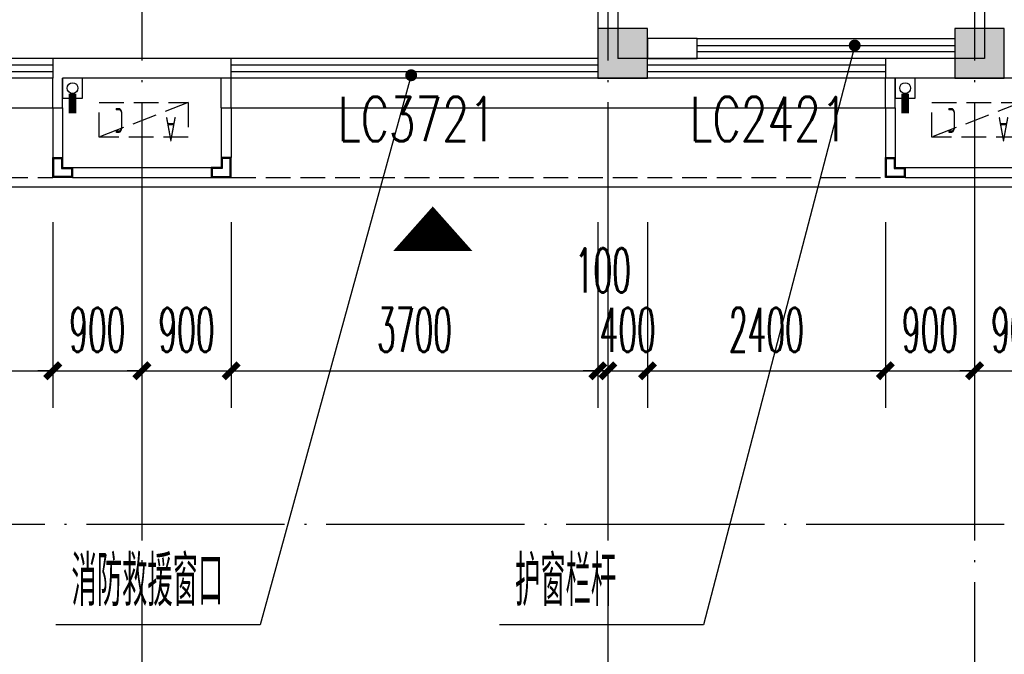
# Model space of a CAD drawing. Extents: x 1779708 to 7299578, y -1121471 to 88434.
# Tile 392 of 656: x 4582534 to 4592467, y -979652 to -973253. Entities that reach past the tile are written whole.
import ezdxf

# ---------------------------------------------------------------- set-up
doc = ezdxf.new("R2010")
doc.units = 0
doc.header["$LTSCALE"] = 1000
doc.header["$MEASUREMENT"] = 0
doc.linetypes.add('DASH', pattern=[0.35, 0.25, -0.1])
doc.linetypes.add('DOTE', pattern=[2.42, 2, -0.2, 0.02, -0.2])
doc.layers.get('0').update_dxf_attribs({"linetype": 'CONTINUOUS'})
doc.layers.get('Defpoints').update_dxf_attribs({"linetype": 'CONTINUOUS'})
for name, color, linetype in [('11111111111111111111111111111', 50, 'DASH'), ('DIM_LEAD', 3, 'CONTINUOUS'), ('DIM_污水', 3, 'CONTINUOUS'), ('DOTE', 1, 'DOTE'), ('GGSignatureLayer', 7, 'CONTINUOUS'), ('P_PS_DIM', 1, 'CONTINUOUS'), ('PIPE-雨水', 4, 'CONTINUOUS'), ('PUB_DIM', 3, 'CONTINUOUS'), ('PUB_TEXT', 7, 'CONTINUOUS'), ('WALL', 255, 'CONTINUOUS'), ('WINDOW', 2, 'CONTINUOUS'), ('WINDOW_TEXT', 7, 'CONTINUOUS'), ('修改', 6, 'CONTINUOUS'), ('墙柱', 2, 'CONTINUOUS'), ('室外构件', 4, 'CONTINUOUS'), ('看线', 3, 'CONTINUOUS'), ('空调机位表示', 70, 'CONTINUOUS')]:
    doc.layers.add(name, color=color, linetype=linetype)
doc.styles.add('_TCH_DIM', font='SIMPLEX.shx', dxfattribs={"width": 0.7, "bigfont": 'GBCBIG.shx'})
doc.styles.add('_TCH_DIM_T3', font='SIMPLEX.shx', dxfattribs={"width": 0.494118, "bigfont": 'GBCBIG.shx'})
doc.styles.add('_TCH_WINDOW', font='SIMPLEX', dxfattribs={"height": 3.5, "bigfont": 'GBCBIG'})
doc.styles.get("Standard").update_dxf_attribs({"font": 'GBENOR', "bigfont": 'GBCBIG'})
doc.dimstyles.new('_TCH_ARCH&&150', dxfattribs={"dimtxt": 446.25, "dimasz": 150, "dimexe": 375, "dimexo": 450, "dimgap": 189.375, "dimtad": 1, "dimdec": 0, "dimzin": 0, "dimdsep": 46, "dimtxsty": '_TCH_DIM_T3', "dimblk": 'ARCHTICK', "dimcen": 0.09, "dimdle": 225, "dimclrt": 7, "dimazin": 2, "dimtfac": 1, "dimtdec": 0, "dimtix": 1, "dimtmove": 2, "dimatfit": 3, "dimfxl": 250, "dimtolj": 1, "dimtzin": 0, "dimarcsym": 0})

# ---------------------------------------------------------------- blocks, each defined once
blk = doc.blocks.new('A$C159220C3')
at = {"layer": 'DOTE'}
for p, q in [((17600, 149200), (17600, 7200)), ((22300, 149200), (22300, 7200)), ((26000, 149200), (26000, 7200)), ((86800, 96200), (7200, 96200)), ((86800, 91700), (7200, 91700))]:
    blk.add_line(p, q, dxfattribs=at)
blk = doc.blocks.new('A$C46E9187A')
at = {"layer": '空调机位表示', "linetype": 'DASH'}
blk.add_lwpolyline([(0, 0), (0, 350), (900, 350), (900, 0)], close=True, dxfattribs=at)
blk.add_lwpolyline([(0, 0), (900, 350)], dxfattribs=at)
at = {"layer": '空调机位表示', "width": 0.6}
for s, p in [('A', (117.7, 145)), ('C', (650.6, 55.4))]:
    blk.add_text(s, height=250, dxfattribs=at).set_placement(p)
blk = doc.blocks.new('A$C66903B95')
at = {"layer": '墙柱'}
h = blk.add_hatch(color=256, dxfattribs=at)
h.paths.add_polyline_path([(24950, 51000), (25450, 51000), (25450, 50500), (24950, 50500)])
h.paths.add_polyline_path([(66900, 12800), (67500, 12800), (67500, 13400), (66900, 13400)])
h.paths.add_polyline_path([(16600, 12800), (17100, 12800), (17100, 13300), (16600, 13300)])
h.paths.add_polyline_path([(27130, 15100), (27130, 15400), (26330, 15400), (26330, 15100)])
h.paths.add_polyline_path([(54500, 0), (55000, 0), (55000, 500), (54500, 500)])
h.paths.add_polyline_path([(16600, 51000), (17100, 51000), (17100, 50500), (16600, 50500)])
h.paths.add_polyline_path([(42000, 41700), (42600, 41700), (42600, 41200), (42000, 41200)])
h.paths.add_polyline_path([(58500, 32900), (59100, 32900), (59100, 32400), (58500, 32400)])
h.paths.add_polyline_path([(13000, 44800), (13500, 44800), (13500, 44200), (13000, 44200)])
h.paths.add_polyline_path([(66700, 37100), (67200, 37100), (67200, 36600), (66700, 36600)])
h.paths.add_polyline_path([(20700, 19400), (21200, 19400), (21200, 19900), (20700, 19900)])
h.paths.add_polyline_path([(20700, 26000), (21200, 26000), (21200, 26500), (20700, 26500)])
h.paths.add_polyline_path([(13000, 31800), (13500, 31800), (13500, 32400), (13000, 32400)])
h.paths.add_polyline_path([(20700, 38200), (21200, 38200), (21200, 37700), (20700, 37700)])
h.paths.add_polyline_path([(13000, 51000), (13500, 51000), (13500, 50500), (13000, 50500)])
h.paths.add_polyline_path([(74900, 12800), (75600, 12800), (75600, 13400), (74900, 13400)])
h.paths.add_polyline_path([(54900, 24500), (54400, 24500), (54400, 25000), (54900, 25000)])
h.paths.add_polyline_path([(74900, 41700), (75600, 41700), (75600, 41200), (74900, 41200)])
h.paths.add_polyline_path([(500, 44750), (1000, 44750), (1000, 44250), (500, 44250)])
h.paths.add_polyline_path([(500, 31850), (1000, 31850), (1000, 32350), (500, 32350)])
h.paths.add_polyline_path([(8400, 12800), (8900, 12800), (8900, 13300), (8400, 13300)])
h.paths.add_polyline_path([(66900, 24400), (67500, 24400), (67500, 25000), (66900, 25000)])
h.paths.add_polyline_path([(74900, 25000), (75600, 25000), (75600, 24400), (74900, 24400)])
h.paths.add_polyline_path([(58500, 25000), (59100, 25000), (59100, 24400), (58500, 24400)])
h.paths.add_polyline_path([(66700, 32900), (67200, 32900), (67200, 32400), (66700, 32400)])
h.paths.add_polyline_path([(54400, 32900), (54900, 32900), (54900, 32400), (54400, 32400)])
h.paths.add_polyline_path([(50150, 12800), (50650, 12800), (50650, 13300), (50150, 13300)])
h.paths.add_polyline_path([(46200, 51000), (46700, 51000), (46700, 50500), (46200, 50500)])
h.paths.add_polyline_path([(42500, 38200), (42000, 38200), (42000, 37700), (42500, 37700)])
h.paths.add_polyline_path([(42500, 51000), (42000, 51000), (42000, 50500), (42500, 50500)])
h.paths.add_polyline_path([(24900, 38200), (25400, 38200), (25400, 37700), (24900, 37700)])
h.paths.add_polyline_path([(20700, 31850), (21200, 31850), (21200, 32350), (20700, 32350)])
h.paths.add_polyline_path([(13000, 37600), (13500, 37600), (13500, 38200), (13000, 38200)])
h.paths.add_polyline_path([(16600, 26000), (17100, 26000), (17100, 26500), (16600, 26500)])
h.paths.add_polyline_path([(8200, 26000), (8700, 26000), (8700, 26500), (8200, 26500)])
h.paths.add_polyline_path([(500, 26000), (1000, 26000), (1000, 26500), (500, 26500)])
h.paths.add_polyline_path([(16500, 19300), (17100, 19300), (17100, 19900), (16500, 19900)])
h.paths.add_polyline_path([(8400, 19300), (8900, 19300), (8900, 19900), (8400, 19900)])
h.paths.add_polyline_path([(74900, 38500), (75600, 38500), (75600, 38000), (74900, 38000)])
h.paths.add_polyline_path([(75100, 51000), (75600, 51000), (75600, 50500), (75100, 50500)])
h.paths.add_polyline_path([(66850, 41800), (67550, 41800), (67550, 41200), (66850, 41200)])
h.paths.add_polyline_path([(66850, 51000), (67550, 51000), (67550, 50500), (66850, 50500)])
h.paths.add_polyline_path([(58450, 41800), (59150, 41800), (59150, 41200), (58450, 41200)])
h.paths.add_polyline_path([(58550, 51000), (59050, 51000), (59050, 50500), (58550, 50500)])
h.paths.add_polyline_path([(50150, 38200), (50650, 38200), (50650, 37700), (50150, 37700)])
h.paths.add_polyline_path([(50100, 41700), (50700, 41700), (50700, 41200), (50100, 41200)])
h.paths.add_polyline_path([(50150, 51000), (50650, 51000), (50650, 50500), (50150, 50500)])
h.paths.add_polyline_path([(33100, 38200), (33600, 38200), (33600, 37700), (33100, 37700)])
h.paths.add_polyline_path([(33000, 41700), (33600, 41700), (33600, 41200), (33000, 41200)])
h.paths.add_polyline_path([(24900, 41700), (25500, 41700), (25500, 41200), (24900, 41200)])
h.paths.add_polyline_path([(500, 38200), (1000, 38200), (1000, 37700), (500, 37700)])
h.paths.add_polyline_path([(16500, 41800), (17100, 41800), (17100, 41200), (16500, 41200)])
h.paths.add_polyline_path([(33100, 51000), (33600, 51000), (33600, 50500), (33100, 50500)])
h.paths.add_polyline_path([(500, 51000), (1000, 51000), (1000, 50500), (500, 50500)])
h.paths.add_polyline_path([(74900, 9300), (75600, 9300), (75600, 9800), (74900, 9800)])
h.paths.add_polyline_path([(74900, 0), (75600, 0), (75600, 500), (74900, 500)])
h.paths.add_polyline_path([(66900, 9300), (67500, 9300), (67500, 9800), (66900, 9800)])
h.paths.add_polyline_path([(66950, 0), (67450, 0), (67450, 500), (66950, 500)])
h.paths.add_polyline_path([(58500, 12800), (59100, 12800), (59100, 13400), (58500, 13400)])
h.paths.add_polyline_path([(58500, 9300), (59100, 9300), (59100, 9800), (58500, 9800)])
h.paths.add_polyline_path([(58550, 0), (59050, 0), (59050, 500), (58550, 500)])
h.paths.add_polyline_path([(50100, 9300), (50700, 9300), (50700, 9800), (50100, 9800)])
h.paths.add_polyline_path([(50150, 0), (50650, 0), (50650, 500), (50150, 500)])
h.paths.add_polyline_path([(42000, 12800), (42500, 12800), (42500, 13300), (42000, 13300)])
h.paths.add_polyline_path([(42000, 9300), (42600, 9300), (42600, 9800), (42000, 9800)])
h.paths.add_polyline_path([(33100, 12800), (33600, 12800), (33600, 13300), (33100, 13300)])
h.paths.add_polyline_path([(25060, 12800), (25660, 12800), (25660, 13200), (25060, 13200)])
h.paths.add_polyline_path([(33000, 9300), (33600, 9300), (33600, 9800), (33000, 9800)])
h.paths.add_polyline_path([(24900, 9300), (25500, 9300), (25500, 9800), (24900, 9800)])
h.paths.add_polyline_path([(0, 12500), (700, 12500), (700, 13000), (0, 13000)])
h.paths.add_polyline_path([(0, 9300), (700, 9300), (700, 9800), (0, 9800)])
h.paths.add_polyline_path([(8100, 9300), (8700, 9300), (8700, 9800), (8100, 9800)])
h.paths.add_polyline_path([(16500, 9300), (17100, 9300), (17100, 9800), (16500, 9800)])
h.paths.add_polyline_path([(42000, 0), (42500, 0), (42500, 500), (42000, 500)])
h.paths.add_polyline_path([(33100, 0), (33600, 0), (33600, 500), (33100, 500)])
h.paths.add_polyline_path([(24950, 0), (25450, 0), (25450, 500), (24950, 500)])
h.paths.add_polyline_path([(16500, 0), (17100, 0), (17100, 500), (16500, 500)])
h.paths.add_polyline_path([(8100, 0), (8700, 0), (8700, 500), (8100, 500)])
h.paths.add_polyline_path([(0, 0), (500, 0), (500, 500), (0, 500)])
h.paths.add_polyline_path([(24950, 87000), (25450, 87000), (25450, 87500), (24950, 87500)])
h.paths.add_polyline_path([(66900, 125200), (67500, 125200), (67500, 124600), (66900, 124600)])
h.paths.add_polyline_path([(16600, 125200), (17100, 125200), (17100, 124700), (16600, 124700)])
h.paths.add_polyline_path([(27130, 122900), (27130, 122600), (26330, 122600), (26330, 122900)])
h.paths.add_polyline_path([(54500, 138000), (55000, 138000), (55000, 137500), (54500, 137500)])
h.paths.add_polyline_path([(16600, 87000), (17100, 87000), (17100, 87500), (16600, 87500)])
h.paths.add_polyline_path([(42000, 96300), (42600, 96300), (42600, 96800), (42000, 96800)])
h.paths.add_polyline_path([(58500, 105100), (59100, 105100), (59100, 105600), (58500, 105600)])
h.paths.add_polyline_path([(13000, 93200), (13500, 93200), (13500, 93800), (13000, 93800)])
h.paths.add_polyline_path([(66700, 100900), (67200, 100900), (67200, 101400), (66700, 101400)])
h.paths.add_polyline_path([(20700, 118600), (21200, 118600), (21200, 118100), (20700, 118100)])
h.paths.add_polyline_path([(20700, 112000), (21200, 112000), (21200, 111500), (20700, 111500)])
h.paths.add_polyline_path([(13000, 106200), (13500, 106200), (13500, 105600), (13000, 105600)])
h.paths.add_polyline_path([(20700, 99800), (21200, 99800), (21200, 100300), (20700, 100300)])
h.paths.add_polyline_path([(13000, 87000), (13500, 87000), (13500, 87500), (13000, 87500)])
h.paths.add_polyline_path([(74900, 125200), (75600, 125200), (75600, 124600), (74900, 124600)])
h.paths.add_polyline_path([(54900, 113500), (54400, 113500), (54400, 113000), (54900, 113000)])
h.paths.add_polyline_path([(74900, 96300), (75600, 96300), (75600, 96800), (74900, 96800)])
h.paths.add_polyline_path([(500, 93250), (1000, 93250), (1000, 93750), (500, 93750)])
h.paths.add_polyline_path([(500, 106150), (1000, 106150), (1000, 105650), (500, 105650)])
h.paths.add_polyline_path([(8400, 125200), (8900, 125200), (8900, 124700), (8400, 124700)])
h.paths.add_polyline_path([(66900, 113600), (67500, 113600), (67500, 113000), (66900, 113000)])
h.paths.add_polyline_path([(74900, 113000), (75600, 113000), (75600, 113600), (74900, 113600)])
h.paths.add_polyline_path([(58500, 113000), (59100, 113000), (59100, 113600), (58500, 113600)])
h.paths.add_polyline_path([(66700, 105100), (67200, 105100), (67200, 105600), (66700, 105600)])
h.paths.add_polyline_path([(54400, 105100), (54900, 105100), (54900, 105600), (54400, 105600)])
h.paths.add_polyline_path([(50150, 125200), (50650, 125200), (50650, 124700), (50150, 124700)])
h.paths.add_polyline_path([(46200, 87000), (46700, 87000), (46700, 87500), (46200, 87500)])
h.paths.add_polyline_path([(42500, 99800), (42000, 99800), (42000, 100300), (42500, 100300)])
h.paths.add_polyline_path([(42500, 87000), (42000, 87000), (42000, 87500), (42500, 87500)])
h.paths.add_polyline_path([(24900, 99800), (25400, 99800), (25400, 100300), (24900, 100300)])
h.paths.add_polyline_path([(20700, 106150), (21200, 106150), (21200, 105650), (20700, 105650)])
h.paths.add_polyline_path([(13000, 100400), (13500, 100400), (13500, 99800), (13000, 99800)])
h.paths.add_polyline_path([(16600, 112000), (17100, 112000), (17100, 111500), (16600, 111500)])
h.paths.add_polyline_path([(8200, 112000), (8700, 112000), (8700, 111500), (8200, 111500)])
h.paths.add_polyline_path([(500, 112000), (1000, 112000), (1000, 111500), (500, 111500)])
h.paths.add_polyline_path([(16500, 118700), (17100, 118700), (17100, 118100), (16500, 118100)])
h.paths.add_polyline_path([(8400, 118700), (8900, 118700), (8900, 118100), (8400, 118100)])
h.paths.add_polyline_path([(74900, 99500), (75600, 99500), (75600, 100000), (74900, 100000)])
h.paths.add_polyline_path([(75100, 87000), (75600, 87000), (75600, 87500), (75100, 87500)])
h.paths.add_polyline_path([(66850, 96200), (67550, 96200), (67550, 96800), (66850, 96800)])
h.paths.add_polyline_path([(66850, 87000), (67550, 87000), (67550, 87500), (66850, 87500)])
h.paths.add_polyline_path([(58450, 96200), (59150, 96200), (59150, 96800), (58450, 96800)])
h.paths.add_polyline_path([(58550, 87000), (59050, 87000), (59050, 87500), (58550, 87500)])
h.paths.add_polyline_path([(50150, 99800), (50650, 99800), (50650, 100300), (50150, 100300)])
h.paths.add_polyline_path([(50100, 96300), (50700, 96300), (50700, 96800), (50100, 96800)])
h.paths.add_polyline_path([(50150, 87000), (50650, 87000), (50650, 87500), (50150, 87500)])
h.paths.add_polyline_path([(33100, 99800), (33600, 99800), (33600, 100300), (33100, 100300)])
h.paths.add_polyline_path([(33000, 96300), (33600, 96300), (33600, 96800), (33000, 96800)])
h.paths.add_polyline_path([(24900, 96300), (25500, 96300), (25500, 96800), (24900, 96800)])
h.paths.add_polyline_path([(500, 99800), (1000, 99800), (1000, 100300), (500, 100300)])
h.paths.add_polyline_path([(16500, 96200), (17100, 96200), (17100, 96800), (16500, 96800)])
h.paths.add_polyline_path([(33100, 87000), (33600, 87000), (33600, 87500), (33100, 87500)])
h.paths.add_polyline_path([(500, 87000), (1000, 87000), (1000, 87500), (500, 87500)])
h.paths.add_polyline_path([(74900, 128700), (75600, 128700), (75600, 128200), (74900, 128200)])
h.paths.add_polyline_path([(74900, 138000), (75600, 138000), (75600, 137500), (74900, 137500)])
h.paths.add_polyline_path([(66900, 128700), (67500, 128700), (67500, 128200), (66900, 128200)])
h.paths.add_polyline_path([(66950, 138000), (67450, 138000), (67450, 137500), (66950, 137500)])
h.paths.add_polyline_path([(58500, 125200), (59100, 125200), (59100, 124600), (58500, 124600)])
h.paths.add_polyline_path([(58500, 128700), (59100, 128700), (59100, 128200), (58500, 128200)])
h.paths.add_polyline_path([(58550, 138000), (59050, 138000), (59050, 137500), (58550, 137500)])
h.paths.add_polyline_path([(50100, 128700), (50700, 128700), (50700, 128200), (50100, 128200)])
h.paths.add_polyline_path([(50150, 138000), (50650, 138000), (50650, 137500), (50150, 137500)])
h.paths.add_polyline_path([(42000, 125200), (42500, 125200), (42500, 124700), (42000, 124700)])
h.paths.add_polyline_path([(42000, 128700), (42600, 128700), (42600, 128200), (42000, 128200)])
h.paths.add_polyline_path([(33100, 125200), (33600, 125200), (33600, 124700), (33100, 124700)])
h.paths.add_polyline_path([(25060, 125200), (25660, 125200), (25660, 124800), (25060, 124800)])
h.paths.add_polyline_path([(33000, 128700), (33600, 128700), (33600, 128200), (33000, 128200)])
h.paths.add_polyline_path([(24900, 128700), (25500, 128700), (25500, 128200), (24900, 128200)])
h.paths.add_polyline_path([(0, 125500), (700, 125500), (700, 125000), (0, 125000)])
h.paths.add_polyline_path([(0, 128700), (700, 128700), (700, 128200), (0, 128200)])
h.paths.add_polyline_path([(8100, 128700), (8700, 128700), (8700, 128200), (8100, 128200)])
h.paths.add_polyline_path([(16500, 128700), (17100, 128700), (17100, 128200), (16500, 128200)])
h.paths.add_polyline_path([(42000, 138000), (42500, 138000), (42500, 137500), (42000, 137500)])
h.paths.add_polyline_path([(33100, 138000), (33600, 138000), (33600, 137500), (33100, 137500)])
h.paths.add_polyline_path([(24950, 138000), (25450, 138000), (25450, 137500), (24950, 137500)])
h.paths.add_polyline_path([(16500, 138000), (17100, 138000), (17100, 137500), (16500, 137500)])
h.paths.add_polyline_path([(8100, 138000), (8700, 138000), (8700, 137500), (8100, 137500)])
h.paths.add_polyline_path([(0, 138000), (500, 138000), (500, 137500), (0, 137500)])
for points in [[(13000, 87000), (13500, 87000), (13500, 87500), (13000, 87500)], [(16600, 87000), (17100, 87000), (17100, 87500), (16600, 87500)]]:
    blk.add_lwpolyline(points, close=True, dxfattribs=at)
blk = doc.blocks.new('a1')
at = {"layer": '11111111111111111111111111111'}
for p, q in [((59122, 49135.6), (59122, 48935.6)), ((59322, 49135.6), (59122, 49135.6)), ((59322, 48935.6), (59322, 49135.6)), ((59122, 48935.6), (59322, 48935.6))]:
    blk.add_line(p, q, dxfattribs=at)
blk = doc.blocks.new('$WINLIB2D$00000001')
at = {"color": 0}
for points in [[(-0.5, 0.5), (-0.5, -0.5)], [(-0.5, 0.5), (0.5, 0.5)], [(0.5, -0.5), (0.5, 0.5)], [(0.5, 0.1667), (-0.5, 0.1667)], [(0.5, -0.1667), (-0.5, -0.1667)], [(-0.5, -0.5), (0.5, -0.5)]]:
    blk.add_lwpolyline(points, dxfattribs=at)
blk = doc.blocks.new('_ArchTick')
at = {"color": 0, "linetype": 'ByBlock', "const_width": 0.4}
blk.add_lwpolyline([(-0.5, -0.5), (0.5, 0.5)], dxfattribs=at)
blk = doc.blocks.new('*D6295')
at = {"layer": 'Defpoints', "color": 0, "transparency": 16777216}
for p in [(4592167.1, -974843.3), (4593067.1, -974843.3), (4593067.1, -976793.3)]:
    blk.add_point(p, dxfattribs=at)
at = {"layer": 'PUB_DIM', "color": 0, "lineweight": -2, "transparency": 16777216}
for p, q in [((4592167.1, -975293.3), (4592167.1, -977168.3)), ((4593067.1, -975293.3), (4593067.1, -977168.3)), ((4592167.1, -976793.3), (4592017.1, -976793.3)), ((4592167.1, -976793.3), (4593067.1, -976793.3)), ((4593067.1, -976793.3), (4593217.1, -976793.3))]:
    blk.add_line(p, q, dxfattribs=at)
at = {"layer": 'PUB_DIM', "color": 0, "lineweight": -2, "transparency": 16777216, "xscale": 150, "yscale": 150, "zscale": 150}
blk.add_blockref('_ArchTick', (4592167.1, -976793.3), dxfattribs=at)
at = {"layer": 'PUB_DIM', "color": 0, "lineweight": -2, "transparency": 16777216, "xscale": 150, "yscale": 150, "zscale": 150, "rotation": 180}
blk.add_blockref('_ArchTick', (4593067.1, -976793.3), dxfattribs=at)
at = {"layer": 'PUB_DIM', "color": 7, "transparency": 16777216, "insert": (4592617.1, -976380.8), "char_height": 446.25, "attachment_point": 5, "style": '_TCH_DIM_T3'}
blk.add_mtext('\\A1;900', dxfattribs=at)
blk = doc.blocks.new('*D6296')
at = {"layer": 'Defpoints', "color": 0, "transparency": 16777216}
for p in [(4591267.1, -974843.3), (4592167.1, -974843.3), (4592167.1, -976793.3)]:
    blk.add_point(p, dxfattribs=at)
at = {"layer": 'PUB_DIM', "color": 0, "lineweight": -2, "transparency": 16777216}
for p, q in [((4591267.1, -975293.3), (4591267.1, -977168.3)), ((4592167.1, -975293.3), (4592167.1, -977168.3)), ((4591267.1, -976793.3), (4591117.1, -976793.3)), ((4591267.1, -976793.3), (4592167.1, -976793.3)), ((4592167.1, -976793.3), (4592317.1, -976793.3))]:
    blk.add_line(p, q, dxfattribs=at)
at = {"layer": 'PUB_DIM', "color": 0, "lineweight": -2, "transparency": 16777216, "xscale": 150, "yscale": 150, "zscale": 150}
blk.add_blockref('_ArchTick', (4591267.1, -976793.3), dxfattribs=at)
at = {"layer": 'PUB_DIM', "color": 0, "lineweight": -2, "transparency": 16777216, "xscale": 150, "yscale": 150, "zscale": 150, "rotation": 180}
blk.add_blockref('_ArchTick', (4592167.1, -976793.3), dxfattribs=at)
at = {"layer": 'PUB_DIM', "color": 7, "transparency": 16777216, "insert": (4591717.1, -976380.8), "char_height": 446.25, "attachment_point": 5, "style": '_TCH_DIM_T3'}
blk.add_mtext('\\A1;900', dxfattribs=at)
blk = doc.blocks.new('*D6297')
at = {"layer": 'Defpoints', "color": 0, "transparency": 16777216}
for p in [(4588867.1, -974843.3), (4591267.1, -974843.3), (4591267.1, -976793.3)]:
    blk.add_point(p, dxfattribs=at)
at = {"layer": 'PUB_DIM', "color": 0, "lineweight": -2, "transparency": 16777216}
for p, q in [((4588867.1, -975293.3), (4588867.1, -977168.3)), ((4591267.1, -975293.3), (4591267.1, -977168.3)), ((4588642.1, -976793.3), (4591492.1, -976793.3))]:
    blk.add_line(p, q, dxfattribs=at)
at = {"layer": 'PUB_DIM', "color": 0, "lineweight": -2, "transparency": 16777216, "xscale": 150, "yscale": 150, "zscale": 150, "rotation": 180}
blk.add_blockref('_ArchTick', (4588867.1, -976793.3), dxfattribs=at)
at = {"layer": 'PUB_DIM', "color": 0, "lineweight": -2, "transparency": 16777216, "xscale": 150, "yscale": 150, "zscale": 150}
blk.add_blockref('_ArchTick', (4591267.1, -976793.3), dxfattribs=at)
at = {"layer": 'PUB_DIM', "color": 7, "transparency": 16777216, "insert": (4590067.1, -976380.8), "char_height": 446.25, "attachment_point": 5, "style": '_TCH_DIM_T3'}
blk.add_mtext('\\A1;2400', dxfattribs=at)
blk = doc.blocks.new('*D6298')
at = {"layer": 'Defpoints', "color": 0, "transparency": 16777216}
for p in [(4588467.1, -974843.3), (4588867.1, -974843.3), (4588867.1, -976793.3)]:
    blk.add_point(p, dxfattribs=at)
at = {"layer": 'PUB_DIM', "color": 0, "lineweight": -2, "transparency": 16777216}
for p, q in [((4588467.1, -975293.3), (4588467.1, -977168.3)), ((4588867.1, -975293.3), (4588867.1, -977168.3)), ((4588467.1, -976793.3), (4588317.1, -976793.3)), ((4588467.1, -976793.3), (4588867.1, -976793.3)), ((4588867.1, -976793.3), (4589017.1, -976793.3))]:
    blk.add_line(p, q, dxfattribs=at)
at = {"layer": 'PUB_DIM', "color": 0, "lineweight": -2, "transparency": 16777216, "xscale": 150, "yscale": 150, "zscale": 150}
blk.add_blockref('_ArchTick', (4588467.1, -976793.3), dxfattribs=at)
at = {"layer": 'PUB_DIM', "color": 0, "lineweight": -2, "transparency": 16777216, "xscale": 150, "yscale": 150, "zscale": 150, "rotation": 180}
blk.add_blockref('_ArchTick', (4588867.1, -976793.3), dxfattribs=at)
at = {"layer": 'PUB_DIM', "color": 7, "transparency": 16777216, "insert": (4588667.1, -976380.8), "char_height": 446.25, "attachment_point": 5, "style": '_TCH_DIM_T3'}
blk.add_mtext('\\A1;400', dxfattribs=at)
blk = doc.blocks.new('*D6299')
at = {"layer": 'Defpoints', "color": 0, "transparency": 16777216}
for p in [(4588367.1, -974843.3), (4588467.1, -974843.3), (4588467.1, -976793.3)]:
    blk.add_point(p, dxfattribs=at)
at = {"layer": 'PUB_DIM', "color": 0, "lineweight": -2, "transparency": 16777216}
for p, q in [((4588367.1, -975293.3), (4588367.1, -977168.3)), ((4588467.1, -975293.3), (4588467.1, -977168.3)), ((4588367.1, -976793.3), (4588217.1, -976793.3)), ((4588367.1, -976793.3), (4588467.1, -976793.3)), ((4588467.1, -976793.3), (4588617.1, -976793.3))]:
    blk.add_line(p, q, dxfattribs=at)
at = {"layer": 'PUB_DIM', "color": 0, "lineweight": -2, "transparency": 16777216, "xscale": 150, "yscale": 150, "zscale": 150}
blk.add_blockref('_ArchTick', (4588367.1, -976793.3), dxfattribs=at)
at = {"layer": 'PUB_DIM', "color": 0, "lineweight": -2, "transparency": 16777216, "xscale": 150, "yscale": 150, "zscale": 150, "rotation": 180}
blk.add_blockref('_ArchTick', (4588467.1, -976793.3), dxfattribs=at)
at = {"layer": 'PUB_DIM', "color": 7, "transparency": 16777216, "insert": (4588417.1, -975780.8), "char_height": 446.25, "attachment_point": 5, "style": '_TCH_DIM_T3'}
blk.add_mtext('\\A1;100', dxfattribs=at)
blk = doc.blocks.new('*D6300')
at = {"layer": 'Defpoints', "color": 0, "transparency": 16777216}
for p in [(4584667.1, -974843.3), (4588367.1, -974843.3), (4588367.1, -976793.3)]:
    blk.add_point(p, dxfattribs=at)
at = {"layer": 'PUB_DIM', "color": 0, "lineweight": -2, "transparency": 16777216}
for p, q in [((4584667.1, -975293.3), (4584667.1, -977168.3)), ((4588367.1, -975293.3), (4588367.1, -977168.3)), ((4584442.1, -976793.3), (4588592.1, -976793.3))]:
    blk.add_line(p, q, dxfattribs=at)
at = {"layer": 'PUB_DIM', "color": 0, "lineweight": -2, "transparency": 16777216, "xscale": 150, "yscale": 150, "zscale": 150, "rotation": 180}
blk.add_blockref('_ArchTick', (4584667.1, -976793.3), dxfattribs=at)
at = {"layer": 'PUB_DIM', "color": 0, "lineweight": -2, "transparency": 16777216, "xscale": 150, "yscale": 150, "zscale": 150}
blk.add_blockref('_ArchTick', (4588367.1, -976793.3), dxfattribs=at)
at = {"layer": 'PUB_DIM', "color": 7, "transparency": 16777216, "insert": (4586517.1, -976380.8), "char_height": 446.25, "attachment_point": 5, "style": '_TCH_DIM_T3'}
blk.add_mtext('\\A1;3700', dxfattribs=at)
blk = doc.blocks.new('*D6301')
at = {"layer": 'Defpoints', "color": 0, "transparency": 16777216}
for p in [(4583767.1, -974843.3), (4584667.1, -974843.3), (4584667.1, -976793.3)]:
    blk.add_point(p, dxfattribs=at)
at = {"layer": 'PUB_DIM', "color": 0, "lineweight": -2, "transparency": 16777216}
for p, q in [((4583767.1, -975293.3), (4583767.1, -977168.3)), ((4584667.1, -975293.3), (4584667.1, -977168.3)), ((4583767.1, -976793.3), (4583617.1, -976793.3)), ((4583767.1, -976793.3), (4584667.1, -976793.3)), ((4584667.1, -976793.3), (4584817.1, -976793.3))]:
    blk.add_line(p, q, dxfattribs=at)
at = {"layer": 'PUB_DIM', "color": 0, "lineweight": -2, "transparency": 16777216, "xscale": 150, "yscale": 150, "zscale": 150}
blk.add_blockref('_ArchTick', (4583767.1, -976793.3), dxfattribs=at)
at = {"layer": 'PUB_DIM', "color": 0, "lineweight": -2, "transparency": 16777216, "xscale": 150, "yscale": 150, "zscale": 150, "rotation": 180}
blk.add_blockref('_ArchTick', (4584667.1, -976793.3), dxfattribs=at)
at = {"layer": 'PUB_DIM', "color": 7, "transparency": 16777216, "insert": (4584217.1, -976380.8), "char_height": 446.25, "attachment_point": 5, "style": '_TCH_DIM_T3'}
blk.add_mtext('\\A1;900', dxfattribs=at)
blk = doc.blocks.new('*D6302')
at = {"layer": 'Defpoints', "color": 0, "transparency": 16777216}
for p in [(4582867.1, -974843.3), (4583767.1, -974843.3), (4583767.1, -976793.3)]:
    blk.add_point(p, dxfattribs=at)
at = {"layer": 'PUB_DIM', "color": 0, "lineweight": -2, "transparency": 16777216}
for p, q in [((4582867.1, -975293.3), (4582867.1, -977168.3)), ((4583767.1, -975293.3), (4583767.1, -977168.3)), ((4582867.1, -976793.3), (4582717.1, -976793.3)), ((4582867.1, -976793.3), (4583767.1, -976793.3)), ((4583767.1, -976793.3), (4583917.1, -976793.3))]:
    blk.add_line(p, q, dxfattribs=at)
at = {"layer": 'PUB_DIM', "color": 0, "lineweight": -2, "transparency": 16777216, "xscale": 150, "yscale": 150, "zscale": 150}
blk.add_blockref('_ArchTick', (4582867.1, -976793.3), dxfattribs=at)
at = {"layer": 'PUB_DIM', "color": 0, "lineweight": -2, "transparency": 16777216, "xscale": 150, "yscale": 150, "zscale": 150, "rotation": 180}
blk.add_blockref('_ArchTick', (4583767.1, -976793.3), dxfattribs=at)
at = {"layer": 'PUB_DIM', "color": 7, "transparency": 16777216, "insert": (4583317.1, -976380.8), "char_height": 446.25, "attachment_point": 5, "style": '_TCH_DIM_T3'}
blk.add_mtext('\\A1;900', dxfattribs=at)
blk = doc.blocks.new('*D6303')
at = {"layer": 'Defpoints', "color": 0, "transparency": 16777216}
for p in [(4576667.1, -974843.3), (4582867.1, -974843.3), (4582867.1, -976793.3)]:
    blk.add_point(p, dxfattribs=at)
at = {"layer": 'PUB_DIM', "color": 0, "lineweight": -2, "transparency": 16777216}
for p, q in [((4576667.1, -975293.3), (4576667.1, -977168.3)), ((4582867.1, -975293.3), (4582867.1, -977168.3)), ((4576442.1, -976793.3), (4583092.1, -976793.3))]:
    blk.add_line(p, q, dxfattribs=at)
at = {"layer": 'PUB_DIM', "color": 0, "lineweight": -2, "transparency": 16777216, "xscale": 150, "yscale": 150, "zscale": 150, "rotation": 180}
blk.add_blockref('_ArchTick', (4576667.1, -976793.3), dxfattribs=at)
at = {"layer": 'PUB_DIM', "color": 0, "lineweight": -2, "transparency": 16777216, "xscale": 150, "yscale": 150, "zscale": 150}
blk.add_blockref('_ArchTick', (4582867.1, -976793.3), dxfattribs=at)
at = {"layer": 'PUB_DIM', "color": 7, "transparency": 16777216, "insert": (4579767.1, -976380.8), "char_height": 446.25, "attachment_point": 5, "style": '_TCH_DIM_T3'}
blk.add_mtext('\\A1;6200', dxfattribs=at)

msp = doc.modelspace()

# ---------------------------------------------------------------- linework, layer by layer
at = {"layer": 'DIM_LEAD'}
for p, q in [((4590957.9, -973513.3), (4589433.9, -979356.5)), ((4586483.8, -973813.3), (4584959.8, -979356.5)), ((4584959.8, -979356.5), (4582899, -979356.5)), ((4589433.9, -979356.5), (4587373.1, -979356.5))]:
    msp.add_line(p, q, dxfattribs=at)
at = {"layer": 'DIM_LEAD', "const_width": 60}
for points in [[(4590965.4, -973484.3, 1), (4590950.3, -973542.3, 1)], [(4586491.7, -973784.4, 1), (4586475.8, -973842.2, 1)]]:
    msp.add_lwpolyline(points, format="xyb", close=True, dxfattribs=at)
at = {"layer": 'DIM_污水', "color": 7}
for centre in [(4583067.1, -973943.3), (4591467.1, -973943.3)]:
    msp.add_circle(centre, 55, dxfattribs=at)
at = {"layer": 'GGSignatureLayer'}
msp.add_lwpolyline([(4586701.7, -975136.3, 0, 800, 0), (4586701.7, -975586.1, 800, 800, 0)], format="xyseb", dxfattribs=at)
at = {"layer": 'PIPE-雨水', "const_width": 75}
for points in [[(4583067.1, -973998.3), (4583067.1, -974198.3)], [(4591467.1, -973998.3), (4591467.1, -974198.3)]]:
    msp.add_lwpolyline(points, dxfattribs=at)
at = {"layer": 'WALL'}
for p, q in [((4588367.1, -964283.3), (4588367.1, -973643.3)), ((4588567.1, -964383.3), (4588567.1, -973643.3)), ((4592267.1, -964643.3), (4592267.1, -973643.3)), ((4582967.1, -973643.3), (4582867.1, -973643.3)), ((4582867.1, -973643.3), (4582867.1, -973843.3)), ((4584567.1, -973643.3), (4582967.1, -973643.3)), ((4584667.1, -973643.3), (4584567.1, -973643.3)), ((4584667.1, -973843.3), (4584667.1, -973643.3)), ((4588367.1, -973643.3), (4588367.1, -973843.3)), ((4588867.1, -973643.3), (4588567.1, -973643.3)), ((4588867.1, -973843.3), (4588867.1, -973643.3)), ((4591367.1, -973643.3), (4591267.1, -973643.3)), ((4591267.1, -973643.3), (4591267.1, -973843.3)), ((4592267.1, -973643.3), (4591367.1, -973643.3)), ((4582867.1, -974143.3), (4582867.1, -973843.3)), ((4584567.1, -973843.3), (4582967.1, -973843.3)), ((4582967.1, -974143.3), (4582967.1, -973843.3)), ((4584567.1, -974143.3), (4584567.1, -973843.3)), ((4584667.1, -974143.3), (4584667.1, -973843.3)), ((4588367.1, -973843.3), (4588467.1, -973843.3)), ((4588467.1, -973843.3), (4588867.1, -973843.3)), ((4591267.1, -974143.3), (4591267.1, -973843.3)), ((4591367.1, -974143.3), (4591367.1, -973843.3)), ((4592367.1, -973843.3), (4591367.1, -973843.3)), ((4592967.1, -973843.3), (4592367.1, -973843.3)), ((4582867.1, -974143.3), (4582967.1, -974143.3)), ((4584567.1, -974143.3), (4584667.1, -974143.3)), ((4591267.1, -974143.3), (4591367.1, -974143.3))]:
    msp.add_line(p, q, dxfattribs=at)
msp.add_lwpolyline([(4589367.1, -973643.3), (4589367.1, -973443.3), (4588867.1, -973443.3), (4588867.1, -973643.3), (4589367.1, -973643.3)], dxfattribs=at)
at = {"layer": '室外构件'}
for points in [[(4589367.1, -973443.3), (4591967.1, -973443.3), (4591967.1, -973643.3), (4589367.1, -973643.3)], [(4582877.1, -974653.3), (4582957.1, -974653.3), (4582957.1, -974753.3), (4583057.1, -974753.3), (4583057.1, -974833.3), (4582877.1, -974833.3)], [(4584657.1, -974653.3), (4584577.1, -974653.3), (4584577.1, -974753.3), (4584477.1, -974753.3), (4584477.1, -974833.3), (4584657.1, -974833.3)], [(4591277.1, -974653.3), (4591357.1, -974653.3), (4591357.1, -974753.3), (4591457.1, -974753.3), (4591457.1, -974833.3), (4591277.1, -974833.3)]]:
    msp.add_lwpolyline(points, close=True, dxfattribs=at)
for points in [[(4589367.1, -973513.3), (4591967.1, -973513.3)], [(4589367.1, -973573.3), (4591967.1, -973573.3)], [(4582867.1, -974143.3), (4582867.1, -974643.3)], [(4582967.1, -974143.3), (4582967.1, -974643.3)], [(4584567.1, -974143.3), (4584567.1, -974643.3)], [(4584667.1, -974143.3), (4584667.1, -974643.3)], [(4591267.1, -974143.3), (4591267.1, -974643.3)], [(4591367.1, -974143.3), (4591367.1, -974643.3)], [(4582867.1, -974643.3), (4582967.1, -974643.3), (4582967.1, -974743.3), (4583067.1, -974743.3), (4583067.1, -974843.3), (4582867.1, -974843.3), (4582867.1, -974643.3)], [(4584667.1, -974643.3), (4584567.1, -974643.3), (4584567.1, -974743.3), (4584467.1, -974743.3), (4584467.1, -974843.3), (4584667.1, -974843.3), (4584667.1, -974643.3)], [(4591267.1, -974643.3), (4591367.1, -974643.3), (4591367.1, -974743.3), (4591467.1, -974743.3), (4591467.1, -974843.3), (4591267.1, -974843.3), (4591267.1, -974643.3)], [(4583067.1, -974743.3), (4584467.1, -974743.3)], [(4591467.1, -974743.3), (4592867.1, -974743.3)], [(4583067.1, -974843.3), (4584467.1, -974843.3)], [(4591467.1, -974843.3), (4592867.1, -974843.3)]]:
    msp.add_lwpolyline(points, dxfattribs=at)
at = {"layer": '看线', "color": 190}
for p, q in [((4576667.1, -974143.3), (4582867.1, -974143.3)), ((4584667.1, -974143.3), (4591267.1, -974143.3))]:
    msp.add_line(p, q, dxfattribs=at)
at = {"layer": '看线', "color": 190, "linetype": 'DASH'}
for p, q in [((4575367.1, -974843.3), (4582867.1, -974843.3)), ((4584667.1, -974843.3), (4591267.1, -974843.3))]:
    msp.add_line(p, q, dxfattribs=at)
at = {"layer": '看线', "color": 190}
msp.add_lwpolyline([(4641667.1, -974843.3), (4641667.1, -974943.3), (4575267.1, -974943.3), (4575267.1, -949243.3), (4575367.1, -949243.3)], dxfattribs=at)

# ---------------------------------------------------------------- block references
at = {"layer": 'P_PS_DIM', "color": 7}
for p in [(4523845.1, -1022978.9), (4532245.1, -1022978.9)]:
    msp.add_blockref('a1', p, dxfattribs=at)
at = {"layer": 'WINDOW'}
ref = msp.add_blockref('$WINLIB2D$00000001', (4579767.1, -973743.3), dxfattribs=dict(at, xscale=6200, yscale=-200, zscale=6200, rotation=180))
ref.add_attrib('A', 'LC6221', (4578994.6, -974478.9), dxfattribs={"layer": 'WINDOW_TEXT', "height": 446.25, "style": '_TCH_WINDOW', "width": 0.705882})
ref = msp.add_blockref('$WINLIB2D$00000001', (4586517.1, -973743.3), dxfattribs=dict(at, xscale=3700, yscale=-200, zscale=3700, rotation=180))
ref.add_attrib('A', 'LC3721', (4585744.6, -974478.9), dxfattribs={"layer": 'WINDOW_TEXT', "height": 446.25, "style": '_TCH_WINDOW', "width": 0.705882})
ref = msp.add_blockref('$WINLIB2D$00000001', (4590067.1, -973743.3), dxfattribs=dict(at, xscale=2400, yscale=-200, zscale=2400, rotation=180))
ref.add_attrib('A', 'LC2421', (4589294.6, -974478.9), dxfattribs={"layer": 'WINDOW_TEXT', "height": 446.25, "style": '_TCH_WINDOW', "width": 0.705882})
at = {"layer": '修改'}
for name, p in [('A$C159220C3', (4566167.1, -1070043.3)), ('A$C66903B95', (4575367.1, -1060843.3))]:
    msp.add_blockref(name, p, dxfattribs=at)
at = {"layer": '空调机位表示', "linetype": 'DASH', "rotation": 180}
for p in [(4584234.5, -974088.2), (4592634.5, -974088.2)]:
    msp.add_blockref('A$C46E9187A', p, dxfattribs=at)

# ---------------------------------------------------------------- texts
at = {"layer": 'PUB_TEXT', "color": 7, "style": '_TCH_DIM', "width": 0.7}
for s, p in [('消防救援窗口', (4583056.5, -979165.4)), ('护窗栏杆', (4587530.6, -979165.4))]:
    msp.add_text(s, height=506.38, dxfattribs=at).set_placement(p)

# ---------------------------------------------------------------- dimensions: what is measured, and where the dimension line sits
at = {"layer": 'PUB_DIM'}
for p1, p2, picture, middle in [((4576667.1, -974843.3), (4582867.1, -974843.3), '*D6303', (4579767.1, -976380.8)), ((4582867.1, -974843.3), (4583767.1, -974843.3), '*D6302', (4583317.1, -976380.8)), ((4583767.1, -974843.3), (4584667.1, -974843.3), '*D6301', (4584217.1, -976380.8)), ((4584667.1, -974843.3), (4588367.1, -974843.3), '*D6300', (4586517.1, -976380.8)), ((4588467.1, -974843.3), (4588867.1, -974843.3), '*D6298', (4588667.1, -976380.8)), ((4588867.1, -974843.3), (4591267.1, -974843.3), '*D6297', (4590067.1, -976380.8)), ((4591267.1, -974843.3), (4592167.1, -974843.3), '*D6296', (4591717.1, -976380.8)), ((4592167.1, -974843.3), (4593067.1, -974843.3), '*D6295', (4592617.1, -976380.8))]:
    dim = msp.add_aligned_dim(p1=p1, p2=p2, distance=-1950, dimstyle='_TCH_ARCH&&150', dxfattribs=at)
    dim.commit()
    dim.dimension.update_dxf_attribs({"geometry": picture, "text_midpoint": middle})
dim = msp.add_linear_dim(base=(4588467.1, -976793.3), p1=(4588367.1, -974843.3), p2=(4588467.1, -974843.3), angle=0, dimstyle='_TCH_ARCH&&150', dxfattribs=at)
dim.commit()
dim.dimension.update_dxf_attribs({"geometry": '*D6299', "text_midpoint": (4588417.1, -975780.8), "dimtype": 161})

doc.saveas('drawing.dxf')
